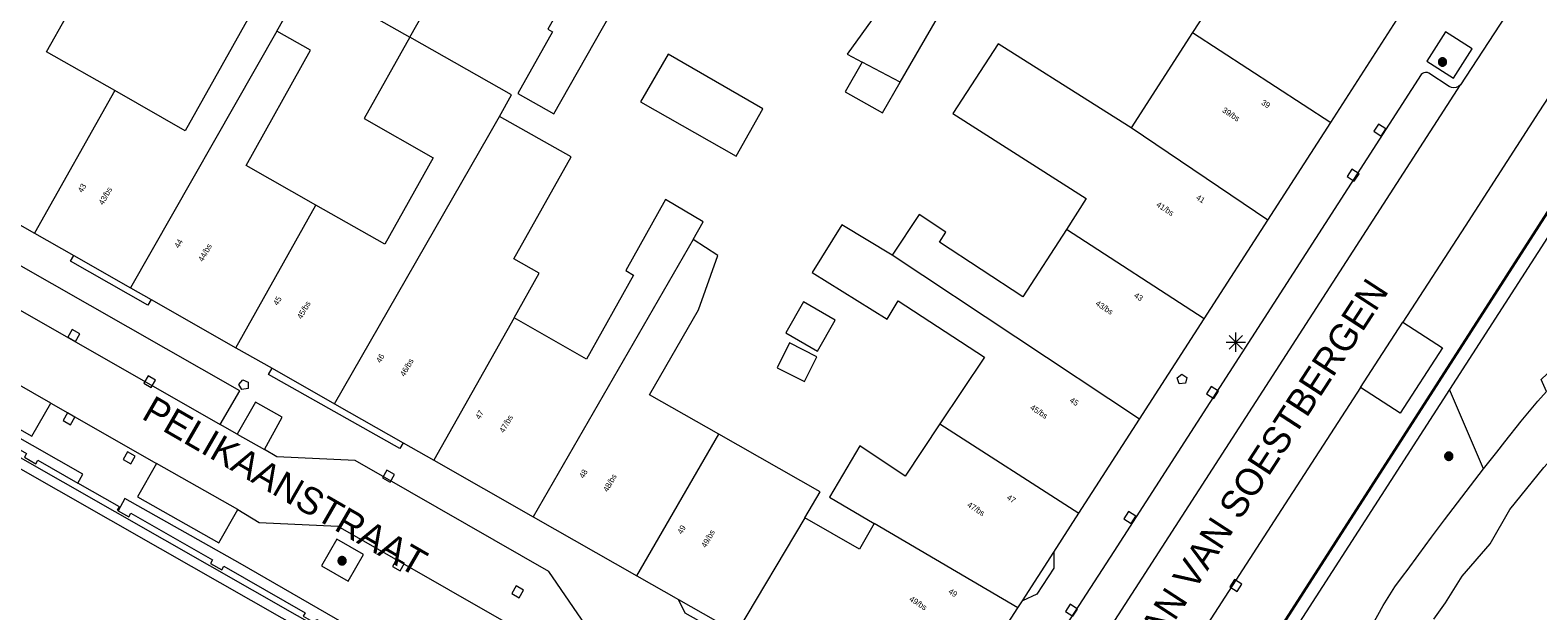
# Model space of a CAD drawing. Header units: metres. Extents: x 135779 to 137489, y 452643 to 455118.
# Tile 418 of 489: x 137124 to 137203, y 454379 to 454409. Entities that reach past the tile are written whole.
import ezdxf
from ezdxf.enums import TextEntityAlignment as Align

# ---------------------------------------------------------------- set-up
doc = ezdxf.new("R2010")
doc.units = ezdxf.units.M
doc.linetypes.add('DGN_Style_3', pattern=[78.572352, 56.123108, -22.449243])
doc.linetypes.add('DGN_Style_4', pattern=[89.853097, 44.898487, -22.449243, 0.056123, -22.449243])
for name, color, linetype, lineweight in [('KTop_BTD_Groenvoorziening', 62, 'Continuous', 13), ('KTop_NAR_Huisnummer (t)', 7, 'Continuous', 13), ('KTop_NAR_Huisnummer tijdelijk (t)', 7, 'Continuous', 13), ('KTop_ORL_Weg_Straatnaam (t)', 7, 'Continuous', 13), ('KTop_OTD_Onverhard', 15, 'Continuous', 13), ('KTop_PAL_Lichtmast', 40, 'Continuous', 13), ('KTop_PND_Grondvlaksituatie van BAG-pand [tachy]', 1, 'Continuous', 13), ('KTop_PND_Pandscheiding', 40, 'Continuous', 13), ('KTop_PUT_Brandkraan of -put', 1, 'Continuous', 13), ('KTop_PUT_Kolk', 15, 'Continuous', 13), ('KTop_SHD_Hek (l)', 15, 'DGN_Style_4', 40), ('KTop_SHD_Muur', 15, 'Continuous', 13), ('KTop_SPR_Sneltram (l)', 251, 'DGN_Style_3', 30), ('KTop_VGO_Boom', 92, 'Continuous', 13), ('KTop_WGD_Rijbaan_Lokale weg', 251, 'Continuous', 13), ('KTop_WGD_Voetpad', 251, 'Continuous', 13)]:
    doc.layers.add(name, color=color, linetype=linetype, lineweight=lineweight)
doc.styles.add('Style-ROVU', font='ROVU.shx')
doc.styles.add('Style-ROVUCURSIEF', font='ROVUCURSIEF.shx')

# ---------------------------------------------------------------- blocks, each defined once
blk = doc.blocks.new('PAL_Lichtmast')
at = {"layer": 'KTop_PAL_Lichtmast'}
for p, q in [((-0.354, -0.354), (0.354, 0.354)), ((0.354, -0.354), (-0.354, 0.354)), ((0, -0.5), (0, 0.5)), ((-0.5, 0), (0.5, 0))]:
    blk.add_line(p, q, dxfattribs=at)
blk = doc.blocks.new('PUT_Kolk')
at = {"layer": 'KTop_PUT_Kolk', "flags": 128}
blk.add_lwpolyline([(0.225, -0.225), (0.225, 0.225), (-0.225, 0.225), (-0.225, -0.225), (0.225, -0.225)], dxfattribs=at)
blk = doc.blocks.new('PUT_Brandkraan_of_-put')
at = {"layer": 'KTop_PUT_Brandkraan of -put'}
for p, q in [((-0.25, 0.034), (0, 0.25)), ((-0.158, -0.25), (-0.25, 0.034)), ((0, 0.25), (0.25, 0.033)), ((0.25, 0.033), (0.158, -0.25)), ((0.158, -0.25), (-0.158, -0.25))]:
    blk.add_line(p, q, dxfattribs=at)
blk = doc.blocks.new('VGO_Boom')
at = {"layer": 'KTop_VGO_Boom', "flags": 128}
for points in [[(0.215, 0), (0.214, 0.022), (0.21, 0.045), (0.204, 0.066), (0.196, 0.087), (0.186, 0.108), (0.174, 0.126), (0.16, 0.144), (0.144, 0.16), (0.126, 0.174), (0.107, 0.186), (0.087, 0.196), (0.066, 0.204), (0.045, 0.21), (0.022, 0.214), (-0.001, 0.215), (-0.023, 0.214), (-0.045, 0.21), (-0.067, 0.204), (-0.088, 0.196), (-0.108, 0.186), (-0.127, 0.174), (-0.144, 0.16), (-0.16, 0.144), (-0.174, 0.126), (-0.187, 0.107), (-0.197, 0.087), (-0.205, 0.066), (-0.211, 0.045), (-0.214, 0.022), (-0.215, -0.001), (-0.214, -0.023), (-0.211, -0.045), (-0.205, -0.067), (-0.197, -0.088), (-0.187, -0.108), (-0.174, -0.127), (-0.16, -0.144), (-0.144, -0.16), (-0.127, -0.174), (-0.108, -0.187), (-0.088, -0.197), (-0.067, -0.205), (-0.045, -0.211), (-0.023, -0.214), (0, -0.215), (0.022, -0.214), (0.045, -0.211), (0.066, -0.205), (0.087, -0.197), (0.108, -0.187), (0.126, -0.174), (0.144, -0.16), (0.16, -0.144), (0.174, -0.127), (0.186, -0.108), (0.196, -0.088), (0.204, -0.067), (0.21, -0.045), (0.214, -0.023), (0.215, -0.001)], [(0.155, 0), (0.154, 0.016), (0.152, 0.032), (0.147, 0.048), (0.142, 0.063), (0.134, 0.078), (0.125, 0.091), (0.115, 0.104), (0.104, 0.115), (0.091, 0.125), (0.077, 0.134), (0.063, 0.142), (0.048, 0.147), (0.032, 0.152), (0.016, 0.154), (-0.001, 0.155), (-0.017, 0.154), (-0.033, 0.152), (-0.048, 0.147), (-0.064, 0.142), (-0.078, 0.134), (-0.092, 0.125), (-0.104, 0.115), (-0.116, 0.104), (-0.126, 0.091), (-0.135, 0.077), (-0.142, 0.063), (-0.148, 0.048), (-0.152, 0.032), (-0.155, 0.016), (-0.155, -0.001), (-0.155, -0.017), (-0.152, -0.033), (-0.148, -0.048), (-0.142, -0.064), (-0.135, -0.078), (-0.126, -0.092), (-0.116, -0.104), (-0.104, -0.116), (-0.092, -0.126), (-0.078, -0.135), (-0.064, -0.142), (-0.048, -0.148), (-0.033, -0.152), (-0.017, -0.155), (0, -0.155), (0.016, -0.155), (0.032, -0.152), (0.048, -0.148), (0.063, -0.142), (0.078, -0.135), (0.091, -0.126), (0.104, -0.116), (0.115, -0.104), (0.125, -0.092), (0.134, -0.078), (0.142, -0.064), (0.147, -0.048), (0.152, -0.033), (0.154, -0.017), (0.155, -0.001)], [(0.095, 0), (0.094, 0.01), (0.093, 0.02), (0.09, 0.029), (0.087, 0.039), (0.082, 0.048), (0.077, 0.056), (0.071, 0.064), (0.064, 0.071), (0.056, 0.077), (0.047, 0.082), (0.039, 0.087), (0.029, 0.09), (0.02, 0.093), (0.01, 0.094), (-0.001, 0.095), (-0.01, 0.094), (-0.02, 0.093), (-0.03, 0.09), (-0.039, 0.087), (-0.048, 0.082), (-0.056, 0.077), (-0.064, 0.071), (-0.071, 0.064), (-0.077, 0.056), (-0.083, 0.047), (-0.087, 0.039), (-0.091, 0.029), (-0.093, 0.02), (-0.095, 0.01), (-0.095, -0.001), (-0.095, -0.01), (-0.093, -0.02), (-0.091, -0.03), (-0.087, -0.039), (-0.083, -0.048), (-0.077, -0.056), (-0.071, -0.064), (-0.064, -0.071), (-0.056, -0.077), (-0.048, -0.083), (-0.039, -0.087), (-0.03, -0.091), (-0.02, -0.093), (-0.01, -0.095), (0, -0.095), (0.01, -0.095), (0.02, -0.093), (0.029, -0.091), (0.039, -0.087), (0.048, -0.083), (0.056, -0.077), (0.064, -0.071), (0.071, -0.064), (0.077, -0.056), (0.082, -0.048), (0.087, -0.039), (0.09, -0.03), (0.093, -0.02), (0.094, -0.01), (0.095, -0.001)], [(0.035, 0), (0.035, 0.004), (0.034, 0.007), (0.033, 0.011), (0.032, 0.014), (0.03, 0.018), (0.028, 0.021), (0.026, 0.023), (0.023, 0.026), (0.021, 0.028), (0.017, 0.03), (0.014, 0.032), (0.011, 0.033), (0.007, 0.034), (0.004, 0.035), (-0.001, 0.035), (-0.004, 0.035), (-0.008, 0.034), (-0.011, 0.033), (-0.015, 0.032), (-0.018, 0.03), (-0.021, 0.028), (-0.024, 0.026), (-0.027, 0.023), (-0.029, 0.021), (-0.031, 0.017), (-0.032, 0.014), (-0.034, 0.011), (-0.035, 0.007), (-0.035, 0.004), (-0.035, -0.001), (-0.035, -0.004), (-0.035, -0.008), (-0.034, -0.011), (-0.032, -0.015), (-0.031, -0.018), (-0.029, -0.021), (-0.027, -0.024), (-0.024, -0.027), (-0.021, -0.029), (-0.018, -0.031), (-0.015, -0.032), (-0.011, -0.034), (-0.008, -0.035), (-0.004, -0.035), (0, -0.035), (0.004, -0.035), (0.007, -0.035), (0.011, -0.034), (0.014, -0.032), (0.018, -0.031), (0.021, -0.029), (0.023, -0.027), (0.026, -0.024), (0.028, -0.021), (0.03, -0.018), (0.032, -0.015), (0.033, -0.011), (0.034, -0.008), (0.035, -0.004), (0.035, 0)]]:
    blk.add_lwpolyline(points, dxfattribs=at)

msp = doc.modelspace()

# ---------------------------------------------------------------- linework, layer by layer
at = {"layer": 'KTop_BTD_Groenvoorziening', "flags": 128}
for points in [[(137208.798, 454416.48), (137211.79, 454413.162), (137180.981, 454365.201), (137179.533, 454363.093), (137179.081, 454362.435)], [(137205.173, 454401.521), (137198.035, 454390.456)], [(137198.035, 454390.456), (137186.697, 454372.88)], [(137199.806, 454386.343), (137198.035, 454390.456)]]:
    msp.add_lwpolyline(points, dxfattribs=at)
at = {"layer": 'KTop_OTD_Onverhard', "flags": 128}
for points in [[(137199.806, 454386.343), (137200.491, 454387.216), (137200.904, 454387.749), (137201.755, 454388.812), (137202.19, 454389.335), (137202.63, 454389.854), (137203.077, 454390.367), (137202.799, 454390.979), (137204.415, 454392.505), (137205.246, 454393.532), (137207.354, 454395.726), (137207.735, 454396.179), (137209.876, 454398.28)], [(137192.63, 454369.409), (137192.594, 454369.685), (137192.521, 454370.446), (137192.5, 454370.828), (137192.488, 454371.21), (137192.485, 454371.593), (137192.492, 454371.975), (137192.508, 454372.357), (137192.807, 454374.63), (137193.083, 454375.743), (137193.442, 454376.832), (137194.045, 454378.237), (137194.588, 454379.247), (137195.205, 454380.214), (137195.656, 454380.832), (137195.838, 454381.063), (137196.449, 454381.9), (137197.109, 454382.796), (137197.776, 454383.689), (137198.447, 454384.578), (137199.124, 454385.463), (137199.806, 454386.343)]]:
    msp.add_lwpolyline(points, dxfattribs=at)
at = {"layer": 'KTop_PND_Grondvlaksituatie van BAG-pand [tachy]', "flags": 128}
for points in [[(137149.166, 454417.266), (137154.052, 454414.487), (137152.17, 454411.134), (137152.284, 454411.069), (137151.219, 454409.171), (137151.454, 454409.037), (137149.656, 454405.835), (137151.522, 454404.773), (137154.479, 454409.994)], [(137191.868, 454404.329), (137195.767, 454410.377), (137195.35, 454412.171), (137187.581, 454417.193)], [(137169.513, 454406.421), (137172.131, 454410.971), (137171.455, 454411.36), (137174.39, 454415.677), (137177.848, 454413.435)], [(137137.144, 454409.069), (137138.658, 454411.765), (137133.687, 454414.542), (137132.135, 454412.041), (137135.786, 454409.966), (137132.379, 454403.9), (137128.718, 454405.982)], [(137144.048, 454408.754), (137145.499, 454411.338), (137141.174, 454413.798), (137139.723, 454411.214), (137144.048, 454408.754)], [(137128.718, 454405.982), (137125.173, 454407.999), (137127.283, 454411.757), (137125.79, 454412.608)], [(137169.543, 454412.282), (137169.796, 454412.119), (137166.762, 454407.875), (137167.54, 454407.464)], [(137184.115, 454411.617), (137185.705, 454410.56), (137184.695, 454408.993)], [(137139.164, 454400.039), (137135.538, 454402.102), (137138.892, 454408.075), (137137.144, 454409.069)], [(137144.048, 454408.754), (137141.68, 454404.535), (137145.264, 454402.496), (137142.742, 454398.003), (137139.164, 454400.039)], [(137148.694, 454404.632), (137149.32, 454405.755), (137144.048, 454408.754)], [(137184.695, 454408.993), (137181.508, 454404.044)], [(137156.028, 454405.405), (137160.987, 454402.571), (137162.379, 454405.04), (137157.455, 454407.879), (137156.028, 454405.405)], [(137181.508, 454404.044), (137179.908, 454405.055), (137174.599, 454408.405), (137172.241, 454404.791), (137179.176, 454400.387), (137178.139, 454398.777)], [(137167.54, 454407.464), (137166.648, 454405.914), (137168.595, 454404.826), (137169.513, 454406.421)], [(137149.455, 454394.184), (137150.767, 454396.509), (137149.449, 454397.246), (137152.416, 454402.55), (137148.694, 454404.632)], [(137188.602, 454399.263), (137191.868, 454404.329)], [(137119.447, 454401.479), (137124.545, 454398.581)], [(137158.751, 454398.254), (137159.279, 454399.173), (137157.328, 454400.321), (137155.266, 454396.634), (137155.652, 454396.4), (137153.214, 454392.046), (137149.455, 454394.184)], [(137178.139, 454398.777), (137175.882, 454395.273), (137171.554, 454398.113), (137171.874, 454398.636), (137170.493, 454399.556), (137169.096, 454397.443)], [(137185.297, 454394.137), (137188.602, 454399.263)], [(137124.545, 454398.581), (137126.591, 454397.418)], [(137169.096, 454397.443), (137166.475, 454399.007), (137164.941, 454396.543), (137168.827, 454394.11), (137169.406, 454395.07), (137173.891, 454392.144), (137171.573, 454388.681)], [(137160.084, 454388.142), (137156.483, 454390.186), (137159.036, 454394.607), (137160.047, 454397.426), (137158.751, 454398.254)], [(137126.591, 454397.418), (137129.536, 454395.743)], [(137129.536, 454395.743), (137130.61, 454395.132)], [(137109.638, 454395.164), (137110.132, 454394.882), (137110.243, 454395.077), (137114.484, 454392.654), (137114.373, 454392.459), (137114.961, 454392.123), (137119.192, 454389.706), (137119.795, 454389.361), (137119.906, 454389.556), (137124.145, 454387.14), (137124.034, 454386.945), (137124.629, 454386.606), (137124.733, 454386.788), (137126.809, 454385.604)], [(137130.61, 454395.132), (137135.016, 454392.628)], [(137166.137, 454394.067), (137164.481, 454395.011), (137163.565, 454393.403), (137165.221, 454392.459), (137166.137, 454394.067)], [(137181.932, 454388.917), (137185.297, 454394.137)], [(137165.189, 454392.165), (137163.762, 454392.879), (137163.119, 454391.592), (137164.545, 454390.878), (137165.189, 454392.165)], [(137135.016, 454392.628), (137136.89, 454391.563)], [(137136.89, 454391.563), (137140.126, 454389.723)], [(137140.126, 454389.723), (137143.694, 454387.695)], [(137178.785, 454384.036), (137181.932, 454388.917)], [(137164.56, 454383.797), (137165.352, 454385.153), (137160.084, 454388.142)], [(137171.573, 454388.681), (137169.76, 454385.972), (137167.412, 454387.543), (137165.841, 454384.866), (137168.152, 454383.51)], [(137143.694, 454387.695), (137145.284, 454386.791)], [(137145.284, 454386.791), (137150.449, 454383.855)], [(137128.902, 454384.17), (137128.865, 454384.191), (137128.969, 454384.373), (137126.809, 454385.604)], [(137128.902, 454384.17), (137129.453, 454383.855), (137129.557, 454384.037), (137133.794, 454381.618), (137133.69, 454381.436), (137134.272, 454381.103), (137134.376, 454381.285), (137138.608, 454378.87), (137138.504, 454378.688), (137139.103, 454378.346), (137139.207, 454378.528), (137141.265, 454377.354)], [(137150.449, 454383.855), (137155.835, 454380.793)], [(137168.152, 454383.51), (137167.389, 454382.181), (137164.56, 454383.797)], [(137177.48, 454382.011), (137178.785, 454384.036)], [(137175.854, 454379.489), (137177.48, 454382.011)], [(137155.835, 454380.793), (137157.998, 454379.564)], [(137157.998, 454379.564), (137160.562, 454378.107)], [(137165.152, 454375.497), (137169.994, 454372.744), (137170.044, 454372.831), (137171.705, 454373.239), (137171.79, 454373.185), (137175.621, 454379.127)], [(137175.621, 454379.127), (137175.854, 454379.489)]]:
    msp.add_lwpolyline(points, dxfattribs=at)
at = {"layer": 'KTop_PND_Pandscheiding', "flags": 128}
for points in [[(137137.144, 454409.069), (137129.536, 454395.743)], [(137184.695, 454408.993), (137191.868, 454404.329)], [(137169.513, 454406.421), (137167.54, 454407.464)], [(137128.718, 454405.982), (137124.545, 454398.581)], [(137140.126, 454389.723), (137148.155, 454403.669), (137148.694, 454404.632)], [(137188.602, 454399.263), (137181.508, 454404.044)], [(137135.016, 454392.628), (137139.164, 454400.039)], [(137185.297, 454394.137), (137178.139, 454398.777)], [(137158.751, 454398.254), (137150.449, 454383.855)], [(137181.932, 454388.917), (137169.096, 454397.443)], [(137149.455, 454394.184), (137145.284, 454386.791)], [(137155.835, 454380.793), (137160.084, 454388.142)], [(137171.573, 454388.681), (137178.785, 454384.036)], [(137164.56, 454383.797), (137161.01, 454377.851)], [(137175.621, 454379.127), (137168.152, 454383.51)]]:
    msp.add_lwpolyline(points, dxfattribs=at)
at = {"layer": 'KTop_SHD_Hek (l)', "flags": 128}
msp.add_lwpolyline([(137180.981, 454365.201), (137211.79, 454413.162)], dxfattribs=at)
at = {"layer": 'KTop_SHD_Muur', "flags": 128}
for points in [[(137173.619, 454358.535), (137173.397, 454358.662), (137169.822, 454360.699), (137166.725, 454362.463), (137166.586, 454362.542), (137166.562, 454362.555), (137165.772, 454363.006), (137131.329, 454382.645), (137073.342, 454415.715), (137029.51, 454440.736), (137015.084, 454449.11), (137000, 454458.022), (136986.395, 454466.283), (136984.437, 454467.481)], [(136984.303, 454466.965), (136986.13, 454465.847), (137000, 454457.455), (137000.599, 454457.093), (137014.801, 454448.702), (137029.265, 454440.306), (137073.097, 454415.285), (137131.084, 454382.215), (137165.527, 454362.576), (137166.334, 454362.116)]]:
    msp.add_lwpolyline(points, dxfattribs=at)
at = {"layer": 'KTop_SPR_Sneltram (l)', "flags": 128}
for points in [[(136733.99, 454616.96), (136742.874, 454610.539), (136755.401, 454601.892), (136767.162, 454594.193), (136778.185, 454587.365), (136787.588, 454581.789), (136790.015, 454580.338), (136800.893, 454574.078), (136810.904, 454568.34), (136820.86, 454562.566), (136830.081, 454557.227), (136843.274, 454549.624), (136858.054, 454541.085), (136864.983, 454537.086), (136964.865, 454476.952), (136985.306, 454464.46), (137014.033, 454447.281), (137014.414, 454447.176), (137035.833, 454434.681), (137057.092, 454422.559), (137079.411, 454409.834), (137107.818, 454393.63), (137130.029, 454380.988), (137164.718, 454361.209), (137173.91, 454355.952)], [(136731.742, 454613.798), (136733.159, 454612.746), (136740.598, 454607.369), (136746.142, 454603.512), (136751.309, 454599.963), (136759.735, 454594.367), (136770.501, 454587.514), (136781.739, 454580.73), (136791.869, 454574.833), (136802.779, 454568.55), (136817.402, 454560.102), (136831.013, 454552.249), (136845.351, 454543.995), (136860.324, 454535.334), (136869.156, 454530.218), (136880.099, 454523.833), (136884.671, 454521.116), (136894.655, 454515.213), (136906.949, 454507.79), (136917.732, 454501.228), (136926.011, 454496.175), (136935.692, 454490.261), (136944.184, 454485.064), (136955.899, 454477.897), (136962.939, 454473.595), (136968.846, 454469.976), (136977.474, 454464.729), (136988.212, 454458.24), (137001.078, 454450.535), (137018.753, 454440.137), (137029.518, 454433.886), (137041.077, 454427.256), (137049.634, 454422.375), (137061.388, 454415.648), (137070.041, 454410.732), (137083.326, 454403.154), (137091.769, 454398.361), (137099.052, 454394.204), (137105.34, 454390.623), (137115.611, 454384.749), (137128.117, 454377.63), (137138.539, 454371.663), (137150.665, 454364.755), (137160.375, 454359.227), (137170.007, 454353.722), (137170.789, 454353.277)]]:
    msp.add_lwpolyline(points, dxfattribs=at)
at = {"layer": 'KTop_WGD_Rijbaan_Lokale weg', "flags": 128}
for points in [[(137199.721, 454416.981), (137200.216, 454416.606), (137200.66, 454416.173), (137201.047, 454415.688), (137201.371, 454415.159), (137201.628, 454414.593), (137201.812, 454414.001), (137201.907, 454413.366), (137201.923, 454412.724), (137201.86, 454412.085), (137201.72, 454411.458), (137201.503, 454410.854), (137201.215, 454410.28), (137198.605, 454406.276)], [(137204.502, 454407.672), (137202.684, 454404.884), (137198.848, 454398.942), (137195.612, 454393.961)], [(137177.194, 454373.106), (137198.605, 454406.276)], [(137120.646, 454396.388), (137134.191, 454388.641)], [(137125.395, 454389.762), (137116.486, 454394.861)], [(137193.413, 454390.568), (137194.359, 454392.032), (137195.612, 454393.961)], [(137193.413, 454390.568), (137189.128, 454383.932), (137184.19, 454376.315)], [(137125.395, 454389.762), (137130.893, 454386.62)], [(137135.084, 454388.138), (137134.191, 454388.641)], [(137135.084, 454388.138), (137136.499, 454387.344)], [(137154.697, 454376.992), (137153.597, 454377.611), (137151.259, 454381.02), (137141.2, 454386.773), (137137.143, 454386.964), (137136.499, 454387.344)], [(137135.109, 454384.225), (137130.893, 454386.62)], [(137135.109, 454384.225), (137136.226, 454383.561), (137140.312, 454383.366), (137148.92, 454378.428), (137151.175, 454375.077), (137152.612, 454374.262)]]:
    msp.add_lwpolyline(points, dxfattribs=at)
at = {"layer": 'KTop_WGD_Voetpad', "flags": 128}
for points in [[(137199.208, 454408.157), (137197.829, 454409.027), (137196.863, 454407.508), (137198.244, 454406.63), (137199.208, 454408.157)], [(137198.605, 454406.276), (137198.506, 454406.194), (137198.388, 454406.141), (137198.261, 454406.122), (137198.132, 454406.138), (137198.013, 454406.188), (137196.968, 454406.882), (137196.887, 454406.918), (137196.798, 454406.929), (137196.711, 454406.913), (137196.632, 454406.872), (137196.568, 454406.81), (137180.603, 454382.053), (137175.912, 454374.822)], [(137134.191, 454388.641), (137135.212, 454390.393), (137121.634, 454398.134), (137120.646, 454396.388)], [(137197.224, 454378.539), (137197.825, 454379.382), (137198.693, 454380.766), (137200.146, 454382.451), (137201.176, 454384.231), (137202.936, 454386.417), (137204.614, 454388.246), (137206.08, 454389.812), (137208.171, 454392.035), (137209.516, 454393.469), (137210.621, 454394.534), (137211.645, 454395.388), (137212.072, 454395.915), (137212.101, 454396.364), (137211.931, 454396.723), (137209.876, 454398.28)], [(137130.61, 454395.132), (137130.442, 454394.836), (137126.427, 454397.129), (137126.591, 454397.418)], [(137126.809, 454385.604), (137127.063, 454386.062), (137115.466, 454392.656), (137109.98, 454395.773), (137109.638, 454395.164)], [(137116.486, 454394.861), (137115.497, 454393.106), (137124.414, 454388.037), (137125.395, 454389.762)], [(137195.612, 454393.961), (137197.677, 454392.62), (137195.467, 454389.241), (137193.413, 454390.568)], [(137143.694, 454387.695), (137143.523, 454387.395), (137136.71, 454391.247), (137136.89, 454391.563)], [(137136.499, 454387.344), (137137.422, 454389.029), (137136.036, 454389.801), (137135.084, 454388.138)], [(137130.893, 454386.62), (137129.909, 454384.886), (137134.131, 454382.509), (137135.109, 454384.225)], [(137141.265, 454377.354), (137141.537, 454377.795), (137135.232, 454381.426), (137129.24, 454384.801), (137128.902, 454384.17)], [(137140.248, 454382.697), (137139.45, 454381.314), (137140.843, 454380.51), (137141.641, 454381.893), (137140.248, 454382.697)], [(137177.48, 454382.011), (137177.48, 454381.179), (137176.613, 454379.834), (137175.854, 454379.489)], [(137160.562, 454378.107), (137159.758, 454378.047), (137158.341, 454378.852), (137157.998, 454379.564)]]:
    msp.add_lwpolyline(points, dxfattribs=at)

# ---------------------------------------------------------------- block references
at = {"layer": 'KTop_PAL_Lichtmast'}
msp.add_blockref('PAL_Lichtmast', (137186.941, 454392.92), dxfattribs=at)
at = {"layer": 'KTop_PUT_Brandkraan of -put'}
for p, rotation in [((137184.127, 454390.964), 147.1927140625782), ((137135.461, 454390.68), 229.0552292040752)]:
    msp.add_blockref('PUT_Brandkraan_of_-put', p, dxfattribs=dict(at, rotation=rotation))
at = {"layer": 'KTop_PUT_Kolk'}
for p, rotation in [((137194.421, 454403.936), 327.1833204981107), ((137193.027, 454401.597), 327.1833205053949), ((137126.595, 454393.266), 240.232802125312), ((137130.531, 454390.87), 240.23280212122), ((137185.727, 454390.304), 327.183320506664), ((137126.344, 454388.944), 60.25287418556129), ((137129.466, 454386.913), 60.2528741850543), ((137142.933, 454385.965), 240.233653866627), ((137181.44, 454383.816), 327.1833205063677), ((137143.455, 454381.361), 60.15915796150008), ((137186.942, 454380.291), 147.0451940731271), ((137149.642, 454379.962), 240.1591579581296), ((137178.402, 454379), 327.0271293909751)]:
    msp.add_blockref('PUT_Kolk', p, dxfattribs=dict(at, rotation=rotation))
at = {"layer": 'KTop_VGO_Boom'}
for p in [(137197.674, 454407.469), (137197.999, 454386.999), (137140.525, 454381.571)]:
    msp.add_blockref('VGO_Boom', p, dxfattribs=at)

# ---------------------------------------------------------------- texts
at = {"layer": 'KTop_NAR_Huisnummer (t)', "style": 'Style-ROVU'}
for s, p in [('39', (137188.686, 454405.17)), ('39/bs', (137187.109, 454404.486)), ('41/bs', (137183.683, 454399.581)), ('41', (137185.297, 454400.241)), ('43', (137182.075, 454395.157)), ('43/bs', (137180.529, 454394.456)), ('45', (137178.734, 454389.715)), ('45/bs', (137177.13, 454389.05)), ('47/bs', (137173.864, 454383.999)), ('47', (137175.468, 454384.665)), ('49/bs', (137170.86, 454379.108)), ('49', (137172.437, 454379.79))]:
    msp.add_text(s, height=0.3, rotation=327.2, dxfattribs=at).set_placement(p, align=Align.MIDDLE_RIGHT)
at = {"layer": 'KTop_NAR_Huisnummer tijdelijk (t)', "style": 'Style-ROVUCURSIEF'}
for s, p in [('43', (137126.907, 454400.731)), ('43/bs', (137127.988, 454400.09)), ('44', (137131.921, 454397.848)), ('44/bs', (137133.162, 454397.141)), ('45', (137137.053, 454394.874)), ('45/bs', (137138.294, 454394.166)), ('46', (137142.397, 454391.892)), ('46/bs', (137143.641, 454391.186)), ('47', (137147.554, 454388.958)), ('47/bs', (137148.799, 454388.254)), ('48', (137152.943, 454385.895)), ('48/bs', (137154.187, 454385.191)), ('49', (137158.042, 454382.997)), ('49/bs', (137159.285, 454382.291))]:
    msp.add_text(s, height=0.3, rotation=60.4, dxfattribs=at).set_placement(p, align=Align.MIDDLE_LEFT)
at = {"layer": 'KTop_ORL_Weg_Straatnaam (t)', "style": 'Style-ROVU'}
for s, rotation, p in [('LAAN VAN SOESTBERGEN', 56.99294, (137181.831, 454375.431)), ('PELIKAANSTRAAT', 329.99927, (137130.055, 454388.981))]:
    msp.add_text(s, height=1.4, rotation=rotation, dxfattribs=at).set_placement(p)

doc.saveas('drawing.dxf')
